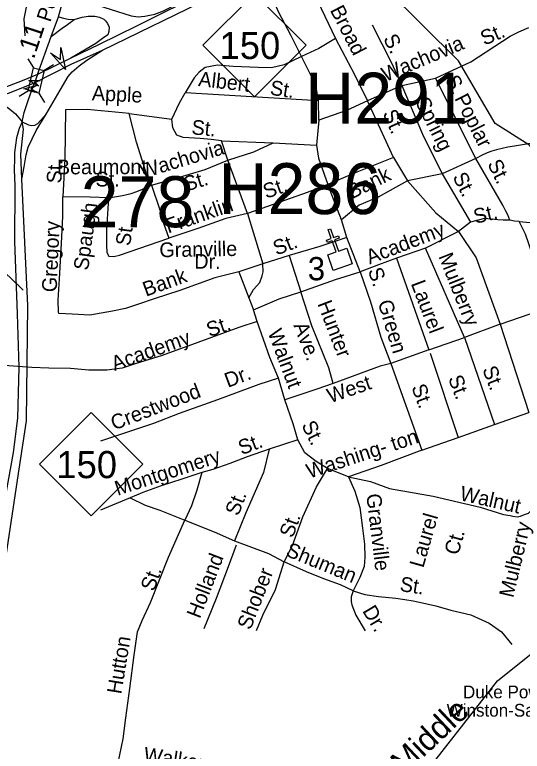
# Model space of a CAD drawing. Extents: x 1547597 to 1699558, y 810033 to 920809.
# Drawn here: x 1628353 to 1631622, y 849529 to 854278 of the extents above; entities that cross this region are included whole.
import ezdxf

# ---------------------------------------------------------------- set-up
doc = ezdxf.new("R2010")
doc.units = 0
for name, color, linetype in [('Exist Cultural Church CELL', 7, 'Continuous'), ('Exist Cultural Church Label', 7, 'Continuous'), ('Exist Hydrographic Creek Single Shore', 7, 'Continuous'), ('Exist Hydrographic Creek Single Shore Label', 7, 'Continuous'), ('Exist Road Non-System Type 51', 7, 'Continuous'), ('Exist Road Non-System Type 51 Label', 7, 'Continuous'), ('Exist Road Primary Interstate Divided Center Attributed', 7, 'Continuous'), ('Exist Road Primary Interstate Ramp 1 Lane Attributed', 7, 'Continuous'), ('Exist Road Primary Interstate Structure Cantilever Sign Attributed CELL', 7, 'Continuous'), ('Exist Road Primary NC Shield CELL', 7, 'Continuous'), ('Exist Road Primary NC Shield Number Label', 7, 'Continuous'), ('Exist Road Primary NC Structure Standard Bridge CELL', 7, 'Continuous'), ('Exist Road Primary NC UnDivided 4 Lane Attributed', 7, 'Continuous'), ('Exist Road Primary US Structure Non-Sys NCDOT Number Label', 7, 'Continuous'), ('Exist Road Secondary Mileage Hundredths English Label', 7, 'Continuous'), ('Exist Road Secondary Structure Standard Bridge Attributed CELL', 7, 'Continuous'), ('Exist Road Secondary Structure Standard Bridge Number Label', 7, 'Continuous'), ('Exist Road Secondary Type 51 Divided Attributed', 7, 'Continuous'), ('Exist Utilities Electrical Power Plant Label', 7, 'Continuous')]:
    doc.layers.add(name, color=color, linetype=linetype)

msp = doc.modelspace()

# ---------------------------------------------------------------- linework, layer by layer
at = {"layer": 'Exist Cultural Church CELL'}
msp.add_lwpolyline([(1630369, 852729.9), (1630422.7, 852748.7), (1630397.6, 852820.6), (1630367.4, 852810.1), (1630362.1, 852825.1), (1630392.3, 852835.7), (1630372.4, 852892.5), (1630387.6, 852897.8), (1630407.4, 852841), (1630437.6, 852851.6), (1630442.9, 852836.5), (1630412.7, 852825.9), (1630437.8, 852754), (1630492.3, 852773), (1630527.4, 852672.5), (1630404.1, 852629.4)], close=True, dxfattribs=at)
at = {"layer": 'Exist Hydrographic Creek Single Shore'}
for points in [[(1632644.9, 851920.7), (1632522.9, 852205.5), (1632509.9, 852481.5), (1632452.9, 852597.5), (1632189.9, 852901.6), (1632042.9, 853163.9), (1631910.8, 853265.1), (1631752.8, 853324.1), (1631670.9, 853434.1), (1631446.9, 853576.5), (1631210.9, 853981.8), (1630745.6, 854444.2)], [(1630701.1, 849097), (1630928.8, 849299.8), (1631462.7, 849983.3), (1631753.6, 850218.7), (1631939.5, 850325.7)]]:
    msp.add_lwpolyline(points, dxfattribs=at)
at = {"layer": 'Exist Road Non-System Type 51'}
for p, q in [((1630302.6, 854367.5), (1630419.6, 854124.5)), ((1630273.4, 853862.2), (1630200.4, 854009.6)), ((1630846.8, 853822.3), (1631062.3, 853869.8)), ((1631323.5, 853351.4), (1631062.3, 853869.8)), ((1630846.8, 853822.3), (1630625.8, 853723.3)), ((1630311.7, 853598.4), (1630310, 853722.9)), ((1630791.8, 853358.4), (1630625.8, 853723.3)), ((1629725.5, 853340.7), (1629685.5, 853466.1)), ((1630791.8, 853358.4), (1630883.3, 853207.4)), ((1631323.5, 853351.4), (1631106.6, 853251.3)), ((1631106.6, 853251.3), (1630883.3, 853207.4)), ((1631106.6, 853251.3), (1631288, 852941.6)), ((1630457, 852956.5), (1630370.5, 853182.5)), ((1630493.1, 852842.1), (1630457, 852956.5)), ((1631288, 852941.6), (1631210.7, 852881.1)), ((1631210.7, 852881.1), (1630998.1, 852773.9)), ((1630577.6, 852621.1), (1630493.1, 852842.1)), ((1630998.1, 852773.9), (1630811.9, 852709.5)), ((1631249.8, 852197.8), (1630998.1, 852773.9)), ((1630120, 852725.8), (1630196.5, 852490.8)), ((1630811.9, 852709.5), (1631020.4, 852116.8)), ((1629914.5, 852301.1), (1629892.1, 852375.9)), ((1631480.7, 852283.4), (1631804.1, 852394)), ((1631480.7, 852283.4), (1631249.8, 852197.8)), ((1631480.7, 852283.4), (1631663.8, 851713.6)), ((1631020.4, 852116.8), (1631249.8, 852197.8)), ((1631249.8, 852197.8), (1631442.7, 851636.2)), ((1631020.4, 852116.8), (1630776.3, 852028.6)), ((1631028.1, 852096.3), (1631209.5, 851552)), ((1630776.3, 852028.6), (1630976.3, 851471.7)), ((1630092.9, 851795.2), (1630053.2, 851934.3)), ((1631442.7, 851636.2), (1631663.8, 851713.6)), ((1631209.5, 851552), (1631442.7, 851636.2)), ((1630976.3, 851471.7), (1631209.5, 851552)), ((1630176, 851538.2), (1629992.2, 851477.7)), ((1630502.3, 851299.6), (1630368, 851352)), ((1629096.6, 851163.4), (1628905.4, 851084.2))]:
    msp.add_line(p, q, dxfattribs=at)
for points in [[(1628214.8, 855391.9), (1628258.9, 855292), (1628303.2, 855153.5), (1628361.3, 854992.9), (1628427.7, 854804.5), (1628460.9, 854696.5), (1628469.2, 854555.3), (1628433.3, 854358.6), (1628411.1, 854250.6), (1628419.4, 854142.6)], [(1630200.4, 854009.6), (1630131.7, 854146.1), (1630055, 854292), (1629941, 854549.6), (1629932.2, 854569.3), (1629923.7, 854588.1)], [(1630655.4, 854212.2), (1630778.9, 853968.5), (1630846.8, 853822.3)], [(1631062.3, 853869.8), (1631291.1, 853973.8), (1631544.3, 854140.2), (1631600.9, 854168.5), (1631664.6, 854196.8)], [(1630419.6, 854124.5), (1630311.7, 854060.1), (1630200.4, 854009.6)], [(1630419.6, 854124.5), (1630541, 853892.7), (1630625.8, 853723.3)], [(1630200.4, 854009.6), (1630089.1, 853955.6), (1630007.3, 853934.8), (1629922.1, 853938.2), (1629760.3, 853945.2), (1629659.5, 853953.9), (1629579.4, 853938.2), (1629541.2, 853906.9), (1629508.1, 853870.4), (1629450.4, 853775.4)], [(1630310, 853722.9), (1630297.8, 853799.5), (1630273.4, 853862.2)], [(1630846.8, 853822.3), (1630979.1, 853508.7), (1631106.6, 853251.3)], [(1629365.7, 853604.4), (1629414.2, 853710.7), (1629450.4, 853775.4)], [(1630310, 853722.9), (1629450.4, 853775.4)], [(1630625.8, 853723.3), (1630489.1, 853661.4), (1630311.7, 853598.4)], [(1629091.4, 853642), (1628820, 853668.1), (1628680.9, 853664.6), (1628675.6, 853349.5), (1628662.3, 853104.5)], [(1629233.3, 853178.9), (1629196.8, 853265.9), (1629137.6, 853455.6), (1629091.4, 853642)], [(1629091.4, 853642), (1629365.7, 853604.4)], [(1628407.5, 852501.8), (1628323.3, 852584.6), (1628235.6, 852660.4), (1628160.8, 852730.9), (1628128.8, 852758.6), (1628098.9, 852788.6), (1628073.3, 852878.3), (1628073.3, 852974.4), (1628071, 853078.7), (1628071.2, 853226.6), (1628071.1, 853385.5), (1628066.8, 853631.2)], [(1629685.5, 853466.1), (1629617.7, 853473), (1629548.1, 853480), (1629439.1, 853486.7), (1629397.4, 853502.4), (1629371.3, 853549.4), (1629365.7, 853604.4)], [(1630311.7, 853598.4), (1630296.1, 853436.5)], [(1629685.5, 853466.1), (1630017.8, 853452.2)], [(1629725.5, 853340.7), (1629894.3, 853394.7), (1630017.8, 853452.2)], [(1630017.8, 853452.2), (1630296.1, 853436.5)], [(1631790.1, 853467.2), (1631572, 853431.2), (1631529.9, 853423.6), (1631493.5, 853415.6), (1631456.1, 853407.1), (1631425.7, 853398.5), (1631395.7, 853386.7), (1631363.6, 853373), (1631323.5, 853351.4)], [(1630296.1, 853436.5), (1630309.7, 853353), (1630370.5, 853182.5)], [(1630791.8, 853358.4), (1630557.4, 853262.9), (1630370.5, 853182.5)], [(1629233.3, 853178.9), (1629378.1, 853219.9), (1629580.8, 853280.8), (1629725.5, 853340.7)], [(1629852.1, 852997.6), (1629798.4, 853142.4), (1629725.5, 853340.7)], [(1631541.1, 852953.6), (1631528.4, 852987.8), (1631515.7, 853012.6), (1631496.6, 853050.8), (1631323.5, 853351.4)], [(1628957.7, 853097.7), (1629046.4, 853111.6), (1629103.8, 853125.5), (1629139.7, 853138.2), (1629176.8, 853154.1), (1629233.3, 853178.9)], [(1629233.3, 853178.9), (1629287.2, 853020.4), (1629310.8, 852934), (1629345.6, 852836.5)], [(1630370.5, 853182.5), (1630237.8, 853131.9), (1630024.8, 853057), (1629852.1, 852997.6)], [(1630883.3, 853207.4), (1630693.7, 853102.9), (1630571.9, 853050.7), (1630457, 852956.5)], [(1630883.3, 853207.4), (1631066.4, 852999.8), (1631210.7, 852881.1)], [(1628638.5, 852349.2), (1628635.7, 852357.5), (1628634.1, 852438.8), (1628641.1, 852574.6), (1628653.6, 852803.5), (1628664.2, 852979.2), (1628662.3, 853104.5)], [(1628957.7, 853097.7), (1628839.4, 853101.1), (1628662.3, 853104.5)], [(1628957.7, 853097.7), (1628943.8, 852892.3), (1628943.8, 852789.6), (1628945.5, 852744.3), (1628959.5, 852721.7), (1628990.8, 852719.9), (1629029, 852728.6), (1629345.6, 852836.5)], [(1629852.1, 852997.6), (1629712.5, 852964.3), (1629531.7, 852900.9), (1629345.6, 852836.5)], [(1629852.1, 852997.6), (1629951.3, 852671.8)], [(1631541.1, 852953.6), (1631498.9, 852952.8), (1631464.7, 852955.2), (1631378.7, 852964.7), (1631288, 852941.6)], [(1631603.2, 852945.6), (1631571.7, 852947.7), (1631541.1, 852953.6)], [(1631804.1, 852394), (1631642.7, 852862.6), (1631603.2, 852945.6)], [(1631603.2, 852945.6), (1631672.5, 852938.4), (1631729, 852937.6), (1631829.9, 852932.5), (1632000.2, 852931.8)], [(1631210.7, 852881.1), (1631325.4, 852711.3), (1631480.7, 852283.4)], [(1630493.1, 852842.1), (1630318.4, 852784.8), (1630120, 852725.8)], [(1630120, 852725.8), (1629951.3, 852671.8)], [(1630811.9, 852709.5), (1630695.4, 852666), (1630577.6, 852621.1)], [(1629951.3, 852671.8), (1629796.5, 852621.3)], [(1629860.8, 852452.5), (1629892.1, 852506.5), (1629932.1, 852551.7), (1629947.8, 852595.2), (1629953, 852621.3), (1629951.3, 852671.8)], [(1629796.5, 852621.3), (1629641.4, 852582.6), (1629416.4, 852500.2), (1629251, 852445.8), (1629150.5, 852411.4), (1629067.2, 852384.9), (1628983.5, 852367.7), (1628837, 852341), (1628723.3, 852346.7), (1628637.6, 852351.8)], [(1629796.5, 852621.3), (1629860.8, 852452.5)], [(1630196.5, 852490.8), (1630419.2, 852570.9), (1630577.6, 852621.1)], [(1630577.6, 852621.1), (1630644.7, 852426.2), (1630711.8, 852198.8), (1630776.3, 852028.6)], [(1629860.8, 852452.5), (1629892.1, 852375.9)], [(1629892.1, 852375.9), (1630057.4, 852445.5), (1630196.5, 852490.8)], [(1630403.9, 851900.9), (1630376.5, 852002), (1630266.4, 852272.1), (1630196.5, 852490.8)], [(1629914.5, 852301.1), (1629795.9, 852260.6), (1629533, 852163.8), (1629303.3, 852081.5), (1629129.8, 852027.9), (1629045.9, 851999), (1628946.7, 851985.9), (1628830, 851986.1), (1628712.2, 851997.9), (1628573.5, 851998.9), (1628463.6, 852003.2), (1628252.4, 852017.7), (1628074.5, 852019.1), (1627961.7, 852029.3), (1627847.5, 852049.5)], [(1630053.2, 851934.3), (1629996.8, 852068.4), (1629914.5, 852301.1)], [(1630776.3, 852028.6), (1630707.2, 852012.4), (1630403.9, 851900.9)], [(1630403.9, 851900.9), (1630299.4, 851863.2), (1630092.9, 851795.2)], [(1630176, 851538.2), (1630145.8, 851641.5), (1630092.9, 851795.2)], [(1630368, 851352), (1630295.2, 851397.9), (1630220.8, 851453.4), (1630176, 851538.2)], [(1629992.2, 851477.7), (1629850.9, 851428.7), (1629738.3, 851384.4), (1629628.3, 851346.5), (1629558.1, 851327.5)], [(1629992.2, 851477.7), (1629956.1, 851326.4), (1629842.3, 851067.2), (1629769.3, 850885.8)], [(1630976.3, 851471.7), (1630712.5, 851372.3), (1630502.3, 851299.6)], [(1629558.1, 851327.5), (1629430.3, 851284), (1629295.8, 851240.2), (1629179.1, 851198.2), (1629096.6, 851163.4)], [(1629558.1, 851327.5), (1629526.7, 851212.8), (1629491.2, 851111.5), (1629449.5, 851019.3)], [(1630088.8, 850750.7), (1630141.3, 850856.8), (1630208.1, 851039.8), (1630297.7, 851234.1), (1630368, 851352)], [(1630502.3, 851299.6), (1630543.6, 851205.6), (1630575.8, 851101.1), (1630593.9, 850967), (1630606.2, 850864.9), (1630608.9, 850780.8), (1630604.1, 850721.1), (1630575.1, 850649.5), (1630533.7, 850564.2)], [(1630502.3, 851299.6), (1630644.3, 851268.6), (1630767.6, 851223.2), (1631047.6, 851173.5), (1631351.3, 851102.8), (1631501.7, 851056.3), (1631543.6, 851049.8), (1631562.4, 851045.9), (1631590.3, 851041.7), (1631609.8, 851044.9), (1631637.3, 851055.6), (1631661.3, 851065.4), (1631676.3, 851078.8), (1631703.2, 851096.3), (1631737, 851119.5)], [(1629096.6, 851163.4), (1629192.7, 851115.1), (1629288.1, 851084.6), (1629449.5, 851019.3)], [(1629019, 849455.1), (1629051.7, 849608.8), (1629069.3, 849744.8), (1629094.5, 849933.8), (1629122.1, 850149.2), (1629144.7, 850300.3), (1629174.9, 850373.4), (1629227.8, 850489.3), (1629343.6, 850781.6), (1629449.5, 851019.3)], [(1629449.5, 851019.3), (1629638.3, 850943.8), (1629769.3, 850885.8)], [(1629769.3, 850885.8), (1629988.1, 850803.6), (1630088.8, 850750.7)], [(1629779.1, 850857.3), (1629729, 850718.2), (1629650, 850513.5), (1629571, 850318.8)], [(1629910.1, 850307.9), (1629950.3, 850406.2), (1630033.4, 850572.5), (1630088.8, 850750.7)], [(1630533.7, 850564.2), (1630450.5, 850603.4), (1630343.2, 850641), (1630231.8, 850686.6), (1630088.8, 850750.7)], [(1630533.7, 850564.2), (1630519.9, 850524.9), (1630519.3, 850495.9), (1630524.2, 850472.4), (1630549.3, 850406), (1630609.7, 850305.2)], [(1630533.7, 850564.2), (1630607.2, 850539.1), (1630696.8, 850527.2), (1630807.7, 850516.3), (1630865.5, 850507.8), (1630919.4, 850499.3), (1630979.2, 850486.8), (1631065, 850466.1), (1631162.7, 850439.1), (1631290.9, 850409.3), (1631409, 850355.8), (1631488.3, 850298.5), (1631554.2, 850216.7)]]:
    msp.add_lwpolyline(points, dxfattribs=at)
at = {"layer": 'Exist Road Non-System Type 51 Label'}
msp.add_lwpolyline([(1630053.2, 851934.3), (1629924.8, 851894.3), (1629659.4, 851794.5), (1629412.5, 851706.2), (1629247.7, 851642.7), (1629072.8, 851585.4), (1628906.2, 851528)], dxfattribs=at)
at = {"layer": 'Exist Road Primary Interstate Divided Center Attributed'}
for points in [[(1630643.8, 854884.1), (1630506.2, 854830.8), (1630387.7, 854786), (1630155.4, 854693.7), (1629920.1, 854592.3), (1629590.8, 854431.1), (1629137.3, 854205.2), (1628897.5, 854085.8), (1628714.3, 853997.4)], [(1628918.2, 854048.9), (1629625, 854396.4), (1630173.5, 854653.6), (1630314.1, 854718.2), (1630437.4, 854766.2), (1630534.7, 854799.8), (1630699.1, 854849.5)], [(1628481, 853838.7), (1628717.3, 853958.7), (1628918.2, 854048.9)], [(1628714.3, 853997.4), (1628500.8, 853893.5)], [(1628500.8, 853893.5), (1628401.6, 853851.7), (1628261, 853797.8), (1628194.9, 853777.6), (1628137.3, 853763.7), (1628071.6, 853752)], [(1628074.9, 853711.8), (1628312.7, 853772.4), (1628481, 853838.7)]]:
    msp.add_lwpolyline(points, dxfattribs=at)
at = {"layer": 'Exist Road Primary Interstate Ramp 1 Lane Attributed'}
for points in [[(1628676.1, 854405.5), (1628851.1, 854350.1), (1628969.1, 854313.2), (1629104.2, 854271.9), (1629147.8, 854264.2), (1629191.5, 854268.4), (1629256.1, 854281.8), (1629310.5, 854303.6), (1629405.6, 854350.2), (1629590.8, 854431.1)], [(1628635.3, 854263.8), (1628676.2, 854253.8), (1628698.6, 854248.5), (1628735.8, 854246.4)], [(1628735.8, 854246.4), (1628788, 854262.3), (1628826.3, 854268.7), (1628868.8, 854269.8), (1628899.7, 854263.4), (1628926.3, 854249.5), (1628938.7, 854239.7), (1628951.6, 854221.6), (1628961.4, 854198.4), (1628960.4, 854170.7), (1628952.9, 854148.4), (1628919.7, 854125.7), (1628875.4, 854091.7), (1628714.3, 853997.4)], [(1628587.2, 854138.8), (1628659.2, 854192.2), (1628692.8, 854215.6), (1628735.8, 854246.4)], [(1628555.8, 853637.8), (1628646.3, 853792.5), (1628697.9, 853878.9), (1628723.9, 853910), (1628768.2, 853949.4), (1628817.8, 853985.6), (1628918.2, 854048.9)], [(1628074.9, 853711.8), (1628180.2, 853718.9), (1628213.8, 853718.9), (1628250.6, 853709.8), (1628290.5, 853692.7), (1628322.1, 853668.7), (1628357.5, 853639.9), (1628401.1, 853586.7)], [(1628398.8, 853218.1), (1628415, 853297.7), (1628426.4, 853375.7), (1628439.2, 853423.2), (1628465.1, 853477.6), (1628490.9, 853532), (1628555.8, 853637.8)], [(1628401.1, 853586.7), (1628442.7, 853567.9), (1628462.5, 853563), (1628483.3, 853565.6), (1628501.3, 853575.9), (1628555.8, 853637.8)]]:
    msp.add_lwpolyline(points, dxfattribs=at)
at = {"layer": 'Exist Road Primary Interstate Structure Cantilever Sign Attributed CELL'}
for points in [[(1628650.8, 854065.8), (1628681.2, 853924.8), (1628584.4, 854031.7), (1628648.3, 853988.9)], [(1628497.7, 853778), (1628412.9, 853800.7), (1628497.7, 853823.4), (1628456.8, 853800.7)]]:
    msp.add_lwpolyline(points, close=True, dxfattribs=at)
at = {"layer": 'Exist Road Primary NC Shield CELL'}
for points in [[(1629563.9, 854082.1), (1629896.9, 854415.1), (1630229.9, 854082.1), (1629896.9, 853749.1)], [(1628512.5, 851379.9), (1628845.5, 851712.9), (1629178.5, 851379.9), (1628845.5, 851046.9)]]:
    msp.add_lwpolyline(points, close=True, dxfattribs=at)
at = {"layer": 'Exist Road Primary NC Structure Standard Bridge CELL'}
for p, q in [((1628438.6, 853993.8), (1628474.8, 853935.1)), ((1628602.2, 853955), (1628543.5, 853918.8)), ((1628441.2, 853787.7), (1628382.5, 853751.5)), ((1628508.3, 853771.8), (1628544.5, 853713.1))]:
    msp.add_line(p, q, dxfattribs=at)
msp.add_lwpolyline([(1628543.5, 853918.8), (1628508.6, 853771.8), (1628440, 853788), (1628474.8, 853935.1)], close=True, dxfattribs=at)
at = {"layer": 'Exist Road Primary NC UnDivided 4 Lane Attributed'}
msp.add_line((1628500.8, 853893.5), (1628481, 853838.7), dxfattribs=at)
for points in [[(1628401.1, 853586.7), (1628415.2, 853647.9), (1628444.6, 853737), (1628481, 853838.7)], [(1628401.1, 853586.7), (1628382.9, 853545.1), (1628364.8, 853484.7), (1628352, 853390.7), (1628351.2, 853354.9), (1628350.8, 853274.7), (1628352.2, 853232.5), (1628354.6, 853170.7), (1628352.4, 852816.7), (1628369.5, 852349.6), (1628379.9, 852005.9), (1628371.8, 851676.4), (1628343.2, 851454.6), (1628283.9, 851120.2), (1628215.1, 850653.1), (1628145.8, 850211.8), (1628109.1, 849906.7), (1628036, 849408.8)], [(1628398.8, 853218.1), (1628392.6, 853379.9), (1628409.6, 853539.8), (1628401.1, 853586.7)], [(1628213.2, 847090.1), (1628205.5, 847181.5), (1628173.3, 847582.8), (1628154.4, 847785.4), (1628143.6, 847928.5), (1628130.1, 848145.2), (1628111.2, 848380.1), (1628085.3, 848744.8), (1628076.4, 848873.9), (1628076.2, 849079.5), (1628080.3, 849236), (1628094.2, 849398.3), (1628135.8, 849717.6), (1628381.4, 851347.6), (1628428.5, 851658.8), (1628437.9, 852403.8), (1628398.8, 853218.1)]]:
    msp.add_lwpolyline(points, dxfattribs=at)
at = {"layer": 'Exist Road Secondary Structure Standard Bridge Attributed CELL'}
msp.add_lwpolyline([(1628508, 853817.6), (1628444.3, 853853.5), (1628517.4, 853854.3), (1628479.7, 853844.4)], close=True, dxfattribs=at)
at = {"layer": 'Exist Road Secondary Type 51 Divided Attributed'}
for points in [[(1628635.3, 854263.8), (1628653.4, 854326.8), (1628676.1, 854405.5)], [(1628587.2, 854138.8), (1628635.3, 854263.8)], [(1628500.8, 853893.5), (1628587.2, 854138.8)]]:
    msp.add_lwpolyline(points, dxfattribs=at)

# ---------------------------------------------------------------- texts
at = {"layer": 'Exist Cultural Church Label'}
msp.add_text('3', height=150, dxfattribs=at).set_placement((1630240.6, 852565.9))
at = {"layer": 'Exist Hydrographic Creek Single Shore Label'}
msp.add_text('Middle', height=150, rotation=43.2963, dxfattribs=at).set_placement((1630860.6, 849370.7))
at = {"layer": 'Exist Road Non-System Type 51 Label'}
for s, rotation, p in [('Peters', 71.8878, (1628582, 854226)), ('Broad', 297.2142, (1630381.8, 854308.4)), ('St.', 22.8454, (1631377.3, 854078.1)), ('Wachovia', 22.8454, (1630741.4, 853843.8)), ('S.', 297.1298, (1630724.1, 854124.4)), ('Albert', 353.4319, (1629532.7, 853818.6)), ('S.', 296.7433, (1631122.3, 853860.1)), ('St.', 351.3835, (1629993, 853763)), ('Apple', 357.1553, (1628848.8, 853726.9)), ('Spring', 296.3469, (1630930.7, 853717.4)), ('Poplar', 296.7433, (1631183, 853739.5)), ('St.', 293.6106, (1630721.1, 853642.9)), ('St.', 354.5615, (1629489.2, 853507.4)), ('Wachovia', 16.7247, (1629176.8, 853221)), ('St.', 87.1814, (1628653.3, 853188.8)), ('Beaumont', 0.2168, (1628625.3, 853248.6)), ('St.', 296.2991, (1631395.3, 853317.3)), ('St.', 359.0652, (1628873.6, 853171.2)), ('Bank', 26.4342, (1630525.1, 853087.8)), ('St.', 296.9978, (1631171, 853233.3)), ('St.', 17.0237, (1629458.9, 853137.9)), ('St.', 19.376, (1629972.5, 853090.7)), ('Franklin', 19.3172, (1629342.2, 852866.9)), ('Spaugh', 82.1684, (1628825.9, 852626.2)), ('St.', 13.4989, (1631320.4, 852929.4)), ('Gregory', 87.4461, (1628623.2, 852487.5)), ('St.', 82.1684, (1629096.4, 852784.2)), ('Academy', 21.0986, (1630638.5, 852667.1)), ('St.', 20.9802, (1630039, 852724.6)), ('Granville', 0.9881, (1629285.7, 852714.4)), ('Dr.', 359.2462, (1629509.5, 852641.3)), ('Mulberry', 291.5901, (1631080.8, 852720.9)), ('S.', 288.9968, (1630626.7, 852629.9)), ('Bank', 20.0007, (1629198.5, 852459.5)), ('Laurel', 290.722, (1630903.3, 852545.5)), ('Hunter', 290.9355, (1630301.1, 852415)), ('Green', 286.433, (1630690.7, 852424.9)), ('St.', 18.9688, (1629607.1, 852198.6)), ('Walnut', 290.3961, (1629981.3, 852231.3)), ('Ave.', 290.9355, (1630147.5, 852275.2)), ('Academy', 19.7956, (1628996.2, 851980.3)), ('Dr.', 20.6246, (1629725.9, 851872.1)), ('St.', 291.0285, (1631363.3, 851993)), ('West', 19.1917, (1630385.1, 851772.6)), ('St.', 291.0113, (1631143, 851934.2)), ('Crestwood', 21.0737, (1628993.6, 851597.5)), ('St.', 290.3862, (1630906.8, 851877.3)), ('St.', 296.2532, (1630198.2, 851632.5)), ('St.', 20.9602, (1629814.6, 851437.7)), ('Washing- ton', 18.1736, (1630250.5, 851286.5)), ('Montgomery', 18.0666, (1629015.7, 851176.2)), ('Walnut', 347.1136, (1631214.4, 851149.4)), ('St.', 68.8914, (1629793.5, 851041.9)), ('Granville', 276.8888, (1630617.1, 851185.2)), ('St.', 69.9565, (1630144.1, 850899.8)), ('Laurel', 74.066, (1630984.5, 850707.3)), ('Mulberry', 76.7191, (1631563.8, 850514.8)), ('Ct.', 74.066, (1631209, 850788.9)), ('Shuman', 337.6904, (1630092.9, 850791.6)), ('Holland', 68.8989, (1629545.7, 850380)), ('St.', 69.8462, (1629249.6, 850555)), ('Shober', 68.5997, (1629871.2, 850306.6)), ('St.', 351.0336, (1630829.1, 850563.3)), ('Dr.', 300.9051, (1630589.6, 850434.5)), ('Hutton', 80.6628, (1629039.7, 849894.1)), ('Walker', 351.3639, (1629179, 849463.9))]:
    msp.add_text(s, height=95, rotation=rotation, dxfattribs=at).set_placement(p)
at = {"layer": 'Exist Road Primary NC Shield Number Label'}
for p in [(1629673, 853992.4), (1628621.7, 851290.2)]:
    msp.add_text('150', height=175, dxfattribs=at).set_placement(p)
at = {"layer": 'Exist Road Primary US Structure Non-Sys NCDOT Number Label'}
for s, p in [('H291', (1630223.4, 853576.1)), ('H286', (1629664.8, 852992.9))]:
    msp.add_text(s, height=328.08, dxfattribs=at).set_placement(p)
at = {"layer": 'Exist Road Secondary Mileage Hundredths English Label'}
msp.add_text('.11', height=120, rotation=71.6565, dxfattribs=at).set_placement((1628476.8, 853987.2))
at = {"layer": 'Exist Road Secondary Structure Standard Bridge Number Label'}
msp.add_text('278', height=328.08, dxfattribs=at).set_placement((1628778.3, 852908.4))
at = {"layer": 'Exist Utilities Electrical Power Plant Label'}
for s, height, p in [('Duke Power', 82.02, (1631240.3, 849870.8)), ('Winston-Salem', 82.021, (1631135.2, 849752.6))]:
    msp.add_text(s, height=height, dxfattribs=at).set_placement(p)

doc.saveas('drawing.dxf')
